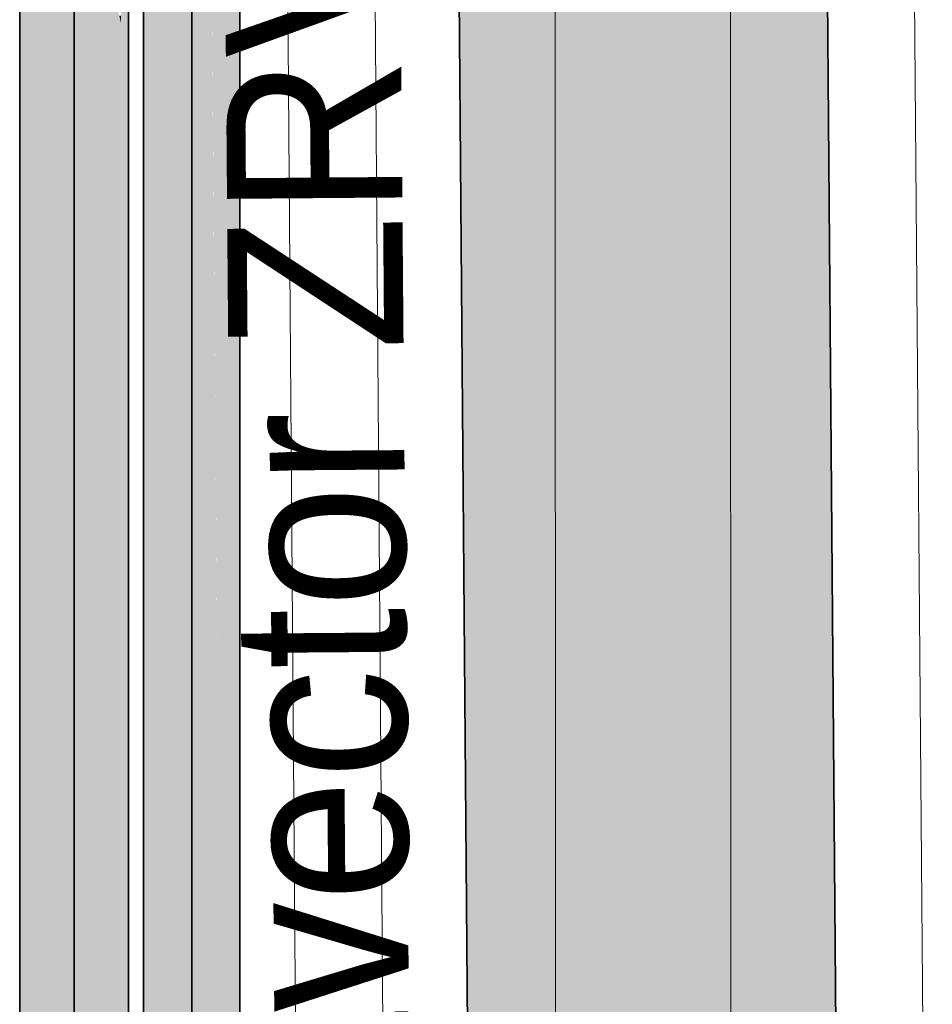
# Model space of a CAD drawing. Extents: x -297 to 573, y -46 to 548.
# Tile 269 of 281: x 317 to 328, y 404 to 415. Entities that reach past the tile are written whole.
import ezdxf
from ezdxf.lldxf.tags import DXFTag

# ---------------------------------------------------------------- set-up
doc = ezdxf.new("R2010")
doc.units = 0
doc.layers.get('0').update_dxf_attribs({"lineweight": 35})
for name, color, linetype, lineweight in [('0-Shading', 7, 'Continuous', 35), ('5_EG-AUSBAU', 7, 'Continuous', 25), ('5_EG-BESTAND', 7, 'Continuous', 25), ('5_EG-HLSE', 7, 'Continuous', 25), ('H_Heizkoerpertext', 7, 'Continuous', 35)]:
    doc.layers.add(name, color=color, linetype=linetype, lineweight=lineweight)
for name, color, linetype, lineweight, true_color in [('H_Heizkoerper', 1, 'Continuous', 35, 0xff0000), ('H_Heizkoerperflaeche', 7, 'Continuous', 35, 0xc0c0c0), ('H_Ruecklauf', 5, 'Continuous', 35, 0x0000ff), ('H_Vorlauf', 1, 'Continuous', 35, 0xff0000)]:
    doc.layers.add(name, color=color, linetype=linetype, lineweight=lineweight, true_color=true_color)
doc.styles.get("Standard").update_dxf_attribs({"font": 'arial.ttf'})
tags = doc.linetypes.add('ALL_S14', pattern=[0.002, 0.001, -0.001]).pattern_tags.tags
tags[6:7] = [DXFTag(74, 4), DXFTag(75, 0), DXFTag(340, '0'), DXFTag(46, 1.0), DXFTag(50, 0.0), DXFTag(44, 0.0), DXFTag(45, 0.0)]
tags[4:5] = [DXFTag(74, 4), DXFTag(75, 0), DXFTag(340, '0'), DXFTag(46, 1.0), DXFTag(50, 0.0), DXFTag(44, 0.0), DXFTag(45, 0.0)]
tags = doc.linetypes.add('PUNKT2_S9', pattern=[0.0005, 0, -0.0005]).pattern_tags.tags
tags[6:7] = [DXFTag(74, 4), DXFTag(75, 0), DXFTag(340, '0'), DXFTag(46, 1.0), DXFTag(50, 0.0), DXFTag(44, 0.0), DXFTag(45, 0.0)]
tags[4:5] = [DXFTag(74, 4), DXFTag(75, 0), DXFTag(340, '0'), DXFTag(46, 1.0), DXFTag(50, 0.0), DXFTag(44, 0.0), DXFTag(45, 0.0)]

# ---------------------------------------------------------------- blocks, each defined once
blk = doc.blocks.new('Shading-A07ALD351N', base_point=(317.757, 397.531))
at = {"layer": '0-Shading', "color": 174, "true_color": 0x0000a0}
for points in [[(318.687, 415.008), (318.604, 415.008), (318.687, 432.612)], [(318.604, 415.008), (318.687, 432.612), (318.604, 432.612)], [(317.53, 411.493), (317.447, 411.493), (317.53, 415.769)], [(317.447, 411.493), (317.53, 415.769), (317.447, 415.769)], [(318.687, 414.546), (318.687, 415.008), (318.604, 415.008)], [(318.687, 414.546), (318.604, 414.546), (318.604, 415.008)], [(318.687, 412.192), (318.604, 412.192), (318.687, 414.546)], [(318.604, 412.192), (318.687, 414.546), (318.604, 414.546)], [(318.687, 411.457), (318.687, 412.192), (318.604, 412.192)], [(318.687, 411.457), (318.604, 411.457), (318.604, 412.192)], [(317.447, 411.03), (317.53, 411.493), (317.447, 411.493)], [(317.53, 411.03), (317.447, 411.03), (317.53, 411.493)], [(318.687, 408.286), (318.604, 408.286), (318.687, 411.457)], [(318.604, 408.286), (318.687, 411.457), (318.604, 411.457)], [(317.53, 406.015), (317.447, 406.015), (317.53, 411.03)], [(317.447, 406.015), (317.53, 411.03), (317.447, 411.03)], [(318.687, 407.327), (318.687, 408.286), (318.604, 408.286)], [(318.687, 407.327), (318.604, 407.327), (318.604, 408.286)], [(318.687, 403.554), (318.604, 403.554), (318.687, 407.327)], [(318.604, 403.554), (318.687, 407.327), (318.604, 407.327)], [(317.447, 405.279), (317.53, 406.015), (317.447, 406.015)], [(317.53, 405.279), (317.447, 405.279), (317.53, 406.015)], [(317.53, 401.339), (317.447, 401.339), (317.53, 405.279)], [(317.447, 401.339), (317.53, 405.279), (317.447, 405.279)]]:
    blk.add_solid(points, dxfattribs=at)
at = {"layer": '0-Shading', "color": 5, "true_color": 0x0000fa}
for points in [[(318.377, 414.506), (318.067, 414.506), (318.377, 415.967)], [(318.067, 414.506), (318.377, 415.967), (318.067, 415.967)], [(318.067, 414.506), (318.067, 415.465), (317.757, 415.465)], [(318.067, 414.506), (317.757, 414.506), (317.757, 415.465)], [(318.067, 411.335), (317.757, 411.335), (318.067, 414.506)], [(317.757, 411.335), (318.067, 414.506), (317.757, 414.506)], [(318.377, 413.309), (318.377, 414.506), (318.067, 414.506)], [(318.377, 413.309), (318.067, 413.309), (318.067, 414.506)], [(318.377, 410.599), (318.067, 410.599), (318.377, 413.309)], [(318.067, 410.599), (318.377, 413.309), (318.067, 413.309)], [(318.067, 410.599), (318.067, 411.335), (317.757, 411.335)], [(318.067, 410.599), (317.757, 410.599), (317.757, 411.335)], [(318.067, 406.173), (317.757, 406.173), (318.067, 410.599)], [(317.757, 406.173), (318.067, 410.599), (317.757, 410.599)], [(318.377, 409.483), (318.377, 410.599), (318.067, 410.599)], [(318.377, 409.483), (318.067, 409.483), (318.067, 410.599)], [(318.377, 405.71), (318.067, 405.71), (318.377, 409.483)], [(318.067, 405.71), (318.377, 409.483), (318.067, 409.483)], [(318.067, 405.71), (318.067, 406.173), (317.757, 406.173)], [(318.067, 405.71), (317.757, 405.71), (317.757, 406.173)], [(318.067, 401.1), (317.757, 401.1), (318.067, 405.71)], [(317.757, 401.1), (318.067, 405.71), (317.757, 405.71)], [(318.377, 404.752), (318.377, 405.71), (318.067, 405.71)], [(318.377, 404.752), (318.067, 404.752), (318.067, 405.71)], [(318.377, 400.801), (318.067, 400.801), (318.377, 404.752)], [(318.067, 400.801), (318.377, 404.752), (318.067, 404.752)]]:
    blk.add_solid(points, dxfattribs=at)
at = {"layer": '0-Shading', "color": 172, "true_color": 0x0000d9}
for points in [[(318.604, 415.008), (318.377, 415.008), (318.377, 415.967)], [(317.757, 411.493), (317.53, 411.493), (317.757, 415.465)], [(317.53, 411.493), (317.757, 415.465), (317.53, 415.465)], [(318.604, 413.309), (318.377, 413.309), (318.604, 415.008)], [(318.377, 413.309), (318.604, 415.008), (318.377, 415.008)], [(318.604, 415.008), (318.604, 415.099), (318.583, 415.099)], [(318.604, 412.192), (318.604, 413.309), (318.377, 413.309)], [(318.604, 412.192), (318.377, 412.192), (318.377, 413.309)], [(318.604, 409.483), (318.377, 409.483), (318.604, 412.192)], [(318.377, 409.483), (318.604, 412.192), (318.377, 412.192)], [(317.757, 411.335), (317.757, 411.493), (317.53, 411.493)], [(317.757, 411.335), (317.53, 411.335), (317.53, 411.493)], [(317.757, 406.173), (317.53, 406.173), (317.757, 411.335)], [(317.53, 406.173), (317.757, 411.335), (317.53, 411.335)], [(318.604, 408.286), (318.604, 409.483), (318.377, 409.483)], [(318.604, 408.286), (318.377, 408.286), (318.377, 409.483)], [(318.604, 404.752), (318.377, 404.752), (318.604, 408.286)], [(318.377, 404.752), (318.604, 408.286), (318.377, 408.286)], [(317.53, 406.015), (317.757, 406.173), (317.53, 406.173)], [(317.757, 406.015), (317.53, 406.015), (317.757, 406.173)], [(317.757, 401.297), (317.53, 401.297), (317.757, 406.015)], [(317.53, 401.297), (317.757, 406.015), (317.53, 406.015)], [(318.604, 403.554), (318.604, 404.752), (318.377, 404.752)], [(318.604, 403.554), (318.377, 403.554), (318.377, 404.752)]]:
    blk.add_solid(points, dxfattribs=at)
blk = doc.blocks.new('Shading-A07ALD371N', base_point=(319.96, 393.002))
at = {"layer": '0-Shading', "color": 14, "true_color": 0xb00000}
for points in [[(319.021, 414.394), (318.859, 414.394), (319.021, 434.177)], [(318.859, 414.394), (319.021, 434.177), (318.859, 434.177)], [(319.959, 411.081), (319.798, 411.081), (319.959, 428.268)], [(319.798, 411.081), (319.959, 428.268), (319.798, 428.268)], [(319.021, 413.984), (319.021, 414.394), (318.859, 414.394)], [(318.859, 413.984), (319.021, 413.984), (318.859, 414.394)], [(318.859, 412.298), (319.021, 412.298), (318.859, 413.984)], [(319.021, 412.298), (318.859, 413.984), (319.021, 413.984)], [(319.021, 409.514), (318.859, 409.514), (319.021, 412.298)], [(318.859, 409.514), (319.021, 412.298), (318.859, 412.298)], [(319.959, 410.289), (319.959, 411.081), (319.798, 411.081)], [(319.959, 410.289), (319.798, 410.289), (319.798, 411.081)], [(319.959, 409.593), (319.798, 409.593), (319.959, 410.289)], [(319.798, 409.593), (319.959, 410.289), (319.798, 410.289)], [(318.859, 409.104), (319.021, 409.514), (318.859, 409.514)], [(319.021, 409.104), (318.859, 409.104), (319.021, 409.514)], [(319.959, 408.473), (319.959, 409.593), (319.798, 409.593)], [(319.959, 408.473), (319.798, 408.473), (319.798, 409.593)], [(319.021, 405.822), (318.859, 405.822), (319.021, 409.104)], [(318.859, 405.822), (319.021, 409.104), (318.859, 409.104)], [(319.959, 407.191), (319.798, 407.191), (319.959, 408.473)], [(319.798, 407.191), (319.959, 408.473), (319.798, 408.473)], [(319.959, 405.819), (319.959, 407.191), (319.798, 407.191)], [(319.959, 405.819), (319.798, 405.819), (319.798, 407.191)], [(318.859, 405.03), (319.021, 405.822), (318.859, 405.822)], [(319.021, 405.03), (318.859, 405.03), (319.021, 405.822)], [(319.959, 404.039), (319.798, 404.039), (319.959, 405.819)], [(319.798, 404.039), (319.959, 405.819), (319.798, 405.819)], [(319.021, 401.472), (318.859, 401.472), (319.021, 405.03)], [(318.859, 401.472), (319.021, 405.03), (318.859, 405.03)], [(319.959, 402.509), (319.959, 404.039), (319.798, 404.039)], [(319.959, 402.509), (319.798, 402.509), (319.798, 404.039)]]:
    blk.add_solid(points, dxfattribs=at)
at = {"layer": '0-Shading', "color": 1, "true_color": 0xf50000}
for points in [[(319.409, 413.984), (319.021, 413.984), (319.409, 430.716)], [(319.021, 413.984), (319.409, 430.716), (319.021, 430.716)], [(319.661, 412.612), (319.409, 412.612), (319.517, 430.042)], [(319.409, 412.612), (319.517, 430.042), (319.409, 430.042)], [(319.67, 411.588), (319.798, 428.268), (319.531, 428.268)], [(319.798, 411.588), (319.67, 411.588), (319.798, 428.268)], [(319.409, 412.612), (319.409, 413.984), (319.021, 413.984)], [(319.409, 412.612), (319.021, 412.612), (319.021, 413.984)], [(319.409, 412.298), (319.021, 412.298), (319.409, 412.612)], [(319.021, 412.298), (319.409, 412.612), (319.021, 412.612)], [(319.67, 411.588), (319.661, 412.612), (319.409, 412.612)], [(319.67, 411.588), (319.409, 411.588), (319.409, 412.612)], [(319.409, 411.178), (319.409, 412.298), (319.021, 412.298)], [(319.409, 411.178), (319.021, 411.178), (319.021, 412.298)], [(319.673, 411.178), (319.409, 411.178), (319.67, 411.588)], [(319.409, 411.178), (319.67, 411.588), (319.409, 411.588)], [(319.798, 411.081), (319.798, 411.588), (319.67, 411.588)], [(319.798, 411.081), (319.674, 411.081), (319.67, 411.588)], [(319.409, 409.514), (319.021, 409.514), (319.409, 411.178)], [(319.021, 409.514), (319.409, 411.178), (319.021, 411.178)], [(319.682, 410.066), (319.673, 411.178), (319.409, 411.178)], [(319.682, 410.066), (319.409, 410.066), (319.409, 411.178)], [(319.682, 410.066), (319.798, 411.081), (319.674, 411.081)], [(319.798, 410.066), (319.682, 410.066), (319.798, 411.081)], [(319.693, 408.722), (319.409, 408.722), (319.682, 410.066)], [(319.409, 408.722), (319.682, 410.066), (319.409, 410.066)], [(319.798, 409.593), (319.798, 410.066), (319.682, 410.066)], [(319.798, 409.593), (319.686, 409.593), (319.682, 410.066)], [(319.409, 408.722), (319.409, 409.514), (319.021, 409.514)], [(319.409, 408.722), (319.021, 408.722), (319.021, 409.514)], [(319.703, 407.567), (319.798, 409.593), (319.686, 409.593)], [(319.798, 407.567), (319.703, 407.567), (319.798, 409.593)], [(319.409, 405.822), (319.021, 405.822), (319.409, 408.722)], [(319.021, 405.822), (319.409, 408.722), (319.021, 408.722)], [(319.703, 407.567), (319.693, 408.722), (319.409, 408.722)], [(319.703, 407.567), (319.409, 407.567), (319.409, 408.722)], [(319.721, 405.412), (319.409, 405.412), (319.703, 407.567)], [(319.409, 405.412), (319.703, 407.567), (319.409, 407.567)], [(319.798, 407.191), (319.798, 407.567), (319.703, 407.567)], [(319.798, 407.191), (319.706, 407.191), (319.703, 407.567)], [(319.73, 404.28), (319.798, 407.191), (319.706, 407.191)], [(319.798, 404.28), (319.73, 404.28), (319.798, 407.191)], [(319.409, 405.412), (319.409, 405.822), (319.021, 405.822)], [(319.021, 405.412), (319.409, 405.412), (319.021, 405.822)], [(319.021, 401.472), (319.409, 401.472), (319.021, 405.412)], [(319.409, 401.472), (319.021, 405.412), (319.409, 405.412)], [(319.73, 404.28), (319.721, 405.412), (319.409, 405.412)], [(319.73, 404.28), (319.409, 404.28), (319.409, 405.412)], [(319.754, 401.472), (319.409, 401.472), (319.73, 404.28)], [(319.409, 401.472), (319.73, 404.28), (319.409, 404.28)], [(319.798, 404.039), (319.798, 404.28), (319.73, 404.28)], [(319.798, 404.039), (319.732, 404.039), (319.73, 404.28)], [(319.762, 400.457), (319.798, 404.039), (319.732, 404.039)], [(319.798, 400.457), (319.762, 400.457), (319.798, 404.039)]]:
    blk.add_solid(points, dxfattribs=at)
blk = doc.blocks.new('Referenz-A07ALD4Q1N', base_point=(-101.907, -12.836))
at = {"layer": '5_EG-AUSBAU', "color": 0, "lineweight": 13}
for p, q in [((320.699, 389.477), (320.355, 435.44)), ((327.491, 435.173), (327.856, 390.149))]:
    blk.add_line(p, q, dxfattribs=at)
at = {"layer": '5_EG-BESTAND', "color": 0, "linetype": 'PUNKT2_S9', "lineweight": 13, "ltscale": 0.13}
blk.add_line((321.336, 436.402), (321.707, 388.567), dxfattribs=at)
at = {"layer": '5_EG-HLSE', "color": 0, "linetype": 'ALL_S14', "lineweight": 13, "ltscale": 0.13}
for p, q in [((323.558, 392.696), (323.554, 432.696)), ((325.554, 432.696), (325.558, 392.696))]:
    blk.add_line(p, q, dxfattribs=at)
blk = doc.blocks.new('Heizkörper-A07ALD541N', base_point=(317.706, 393.123))
at = {"color": 0, "linetype": 'ByBlock', "lineweight": -2, "ltscale": 0.35}
for p, q in [((322.611, 396.684), (322.32, 432.563)), ((326.52, 432.597), (326.811, 396.718))]:
    blk.add_line(p, q, dxfattribs=at)
at = {"layer": 'H_Heizkoerperflaeche', "linetype": 'ByBlock', "lineweight": -2, "ltscale": 0.35}
for points in [[(322.61, 396.718), (326.52, 432.563), (322.32, 432.563)], [(326.811, 396.718), (322.61, 396.718), (326.52, 432.563)]]:
    blk.add_solid(points, dxfattribs=at)
at = {"layer": 'H_Heizkoerpertext', "linetype": 'ByBlock', "lineweight": -2, "ltscale": 0.35, "insert": (319.94, 397.152), "char_height": 2, "attachment_point": 1, "rotation": 90.4638}
blk.add_mtext('{\\W0.9;\\fArial;Radiavector ZRV 900 1794 210}', dxfattribs=at)
blk = doc.blocks.new('Rohr - 1703-A07ALD5Y1N', base_point=(318.067, 391.089))
at = {"color": 0, "linetype": 'ByBlock', "lineweight": -2, "ltscale": 0.35}
blk.add_line((318.067, 391.089), (318.067, 433.48), dxfattribs=at)
blk = doc.blocks.new('Rohr - 1703-A07ALD8U1N', base_point=(299.115, 395.101))
at = {"color": 0, "linetype": 'ByBlock', "lineweight": -2, "ltscale": 0.35}
blk.add_line((319.409, 443.78), (319.409, 395.101), dxfattribs=at)
blk = doc.blocks.new('Geometrie-A07ALD921N', base_point=(234.28, 392.869))
at = {"layer": 'H_Vorlauf', "lineweight": -2}
for p, q in [((318.859, 442.955), (318.859, 396.074)), ((319.959, 396.074), (319.959, 442.955))]:
    blk.add_line(p, q, dxfattribs=at)
blk = doc.blocks.new('Geometrie-A07ALD941N', base_point=(215.22, 390.469))
at = {"layer": 'H_Ruecklauf', "lineweight": -2}
for p, q in [((317.447, 432.612), (317.447, 392.019)), ((318.687, 392.019), (318.687, 432.612))]:
    blk.add_line(p, q, dxfattribs=at)

msp = doc.modelspace()

# ---------------------------------------------------------------- block references
at = {"color": 251, "lineweight": 25, "ltscale": 0.25, "true_color": 0x585858}
msp.add_blockref('Referenz-A07ALD4Q1N', (-101.907, -12.836), dxfattribs=at)
at = {"linetype": 'Continuous', "ltscale": 0.35}
for name, p in [('Geometrie-A07ALD941N', (215.22, 390.469)), ('Geometrie-A07ALD921N', (234.28, 392.869))]:
    msp.add_blockref(name, p, dxfattribs=at)
for name, p in [('Shading-A07ALD351N', (317.757, 397.531)), ('Shading-A07ALD371N', (319.96, 393.002))]:
    msp.add_blockref(name, p)
at = {"layer": 'H_Heizkoerper', "ltscale": 0.35}
msp.add_blockref('Heizkörper-A07ALD541N', (317.706, 393.123), dxfattribs=at)
at = {"layer": 'H_Ruecklauf', "ltscale": 0.35}
msp.add_blockref('Rohr - 1703-A07ALD5Y1N', (318.067, 391.089), dxfattribs=at)
at = {"layer": 'H_Vorlauf', "ltscale": 0.35}
msp.add_blockref('Rohr - 1703-A07ALD8U1N', (299.115, 395.101), dxfattribs=at)

doc.saveas('drawing.dxf')
